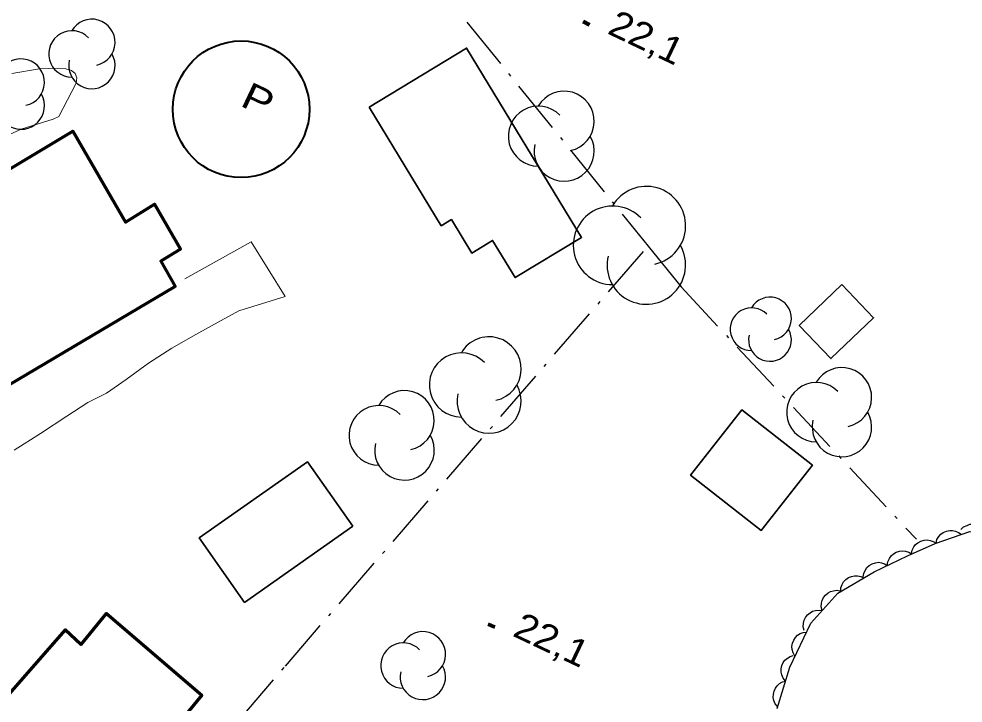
# Model space of a CAD drawing. Extents: x 356765 to 358572, y 5103174 to 5104650.
# Drawn here: x 357286.2 to 357339.2, y 5103816.2 to 5103854.6 of the extents above; entities that cross this region are included whole.
import ezdxf

# ---------------------------------------------------------------- set-up
doc = ezdxf.new("R2010")
doc.units = 0
doc.header["$LTSCALE"] = 0.6
doc.linetypes.add('DOT_DASHED', pattern=[7.7, 5, -1.2, 0.3, -1.2])
for name, color, linetype, lineweight in [('19', 7, 'Continuous', 13), ('2', 7, 'Continuous', 13), ('3', 7, 'Continuous', 140), ('31', 7, 'Continuous', 70), ('38', 7, 'Continuous', 40), ('41', 7, 'DOT_DASHED', 25), ('44', 7, 'Continuous', 25)]:
    doc.layers.add(name, color=color, linetype=linetype, lineweight=lineweight)

msp = doc.modelspace()

# ---------------------------------------------------------------- linework, layer by layer
at = {"layer": '19'}
msp.add_lwpolyline([(357295.55, 5103839.98), (357299.26, 5103842.05), (357301.17, 5103838.99), (357298.57, 5103838.19), (357297.59, 5103837.65), (357296.16, 5103836.86), (357294.81, 5103836.09), (357293.5, 5103835.26), (357292.25, 5103834.34), (357291.16, 5103833.57), (357290.1, 5103833.05), (357288.93, 5103832.28), (357287.45, 5103831.32), (357285.97, 5103830.38)], dxfattribs=at)
at = {"layer": '2'}
msp.add_lwpolyline([(357285.84, 5103851.49), (357287.39, 5103851.76), (357288.44, 5103851.79), (357288.87, 5103851.76), (357289.19, 5103851.66), (357289.39, 5103851.5), (357289.49, 5103851.25), (357289.46, 5103850.95), (357288.48, 5103849.09), (357288.16, 5103848.94), (357286.37, 5103848.38), (357284.8, 5103847.66)], dxfattribs=at)
at = {"layer": '3'}
for p, q in [((357317.87, 5103854.4), (357318.23, 5103854.23)), ((357312.56, 5103820.62), (357312.92, 5103820.45))]:
    msp.add_line(p, q, dxfattribs=at)
at = {"layer": '31', "lineweight": 35}
for points in [[(357305.88, 5103849.61), (357309.92, 5103842.96), (357310.49, 5103843.3), (357311.63, 5103841.43), (357312.8, 5103842.14), (357314.07, 5103840.05), (357317.79, 5103842.3), (357311.34, 5103852.92), (357305.88, 5103849.61)], [(357332.38, 5103839.66), (357334.16, 5103837.8), (357331.77, 5103835.51), (357329.99, 5103837.37), (357332.38, 5103839.66)], [(357330.73, 5103829.54), (357327.86, 5103825.88), (357323.9, 5103828.98), (357326.77, 5103832.63), (357330.73, 5103829.54)], [(357304.96, 5103826.12), (357298.89, 5103821.84), (357296.35, 5103825.46), (357302.42, 5103829.73), (357304.96, 5103826.12)]]:
    msp.add_lwpolyline(points, close=True, dxfattribs=at)
at = {"layer": '31'}
for points in [[(357282, 5103831.86), (357276.82, 5103840.8), (357289.27, 5103848.26), (357292.22, 5103843.15), (357293.85, 5103844.16), (357295.31, 5103841.65), (357294.19, 5103840.97), (357295, 5103839.55), (357282, 5103831.86)], [(357283.85, 5103810.21), (357286.7, 5103807.66), (357288.07, 5103809.24), (357289.87, 5103807.59), (357295.72, 5103814.38), (357295.12, 5103814.95), (357296.5, 5103816.63), (357291.14, 5103821.22), (357289.71, 5103819.49), (357288.84, 5103820.3), (357283.05, 5103813.71), (357285.27, 5103811.72), (357283.85, 5103810.21)]]:
    msp.add_lwpolyline(points, close=True, dxfattribs=at)
at = {"layer": '38'}
msp.add_circle((357298.6977, 5103849.4867), 3.8299, dxfattribs=at)
at = {"layer": '41'}
for points in [[(357311.35, 5103854.38), (357321.52, 5103841.82), (357323.37, 5103839.53), (357336.56, 5103825.38)], [(357286.58, 5103801.16), (357301.18, 5103818.27), (357321.52, 5103841.82)]]:
    msp.add_lwpolyline(points, dxfattribs=at)
at = {"layer": '44', "linetype": 'DOT_DASHED'}
msp.add_lwpolyline([(357328.75, 5103815.9), (357329.46, 5103818.22), (357330.64, 5103820.68), (357332.16, 5103822.36), (357334.19, 5103823.56), (357336.06, 5103824.46), (357337.62, 5103825.15), (357339.55, 5103825.82), (357341.29, 5103825.43), (357342.47, 5103824.39), (357343.41, 5103823.28), (357345.23, 5103821.3), (357347.05, 5103819.31), (357347.83, 5103817.91), (357348.28, 5103815.91)], dxfattribs=at)
at = {"layer": '44'}
for points in [[(357337.66, 5103825.16), (357337.71, 5103825.37), (357337.82, 5103825.54), (357337.93, 5103825.67), (357338.07, 5103825.76), (357338.24, 5103825.84), (357338.43, 5103825.87), (357338.59, 5103825.88), (357338.76, 5103825.84), (357338.93, 5103825.76), (357339.08, 5103825.66)], [(357339.06, 5103825.93), (357339.21, 5103826.07), (357339.4, 5103826.16), (357339.55, 5103826.22), (357339.73, 5103826.22), (357339.91, 5103826.2), (357340.09, 5103826.13), (357340.23, 5103826.05), (357340.36, 5103825.92), (357340.46, 5103825.77), (357340.53, 5103825.6)], [(357336.29, 5103824.56), (357336.32, 5103824.77), (357336.42, 5103824.95), (357336.51, 5103825.08), (357336.65, 5103825.19), (357336.81, 5103825.28), (357337, 5103825.33), (357337.16, 5103825.35), (357337.33, 5103825.32), (357337.51, 5103825.26), (357337.66, 5103825.17)], [(357334.93, 5103823.92), (357334.96, 5103824.12), (357335.05, 5103824.31), (357335.14, 5103824.45), (357335.27, 5103824.56), (357335.43, 5103824.66), (357335.62, 5103824.71), (357335.78, 5103824.74), (357335.95, 5103824.71), (357336.13, 5103824.66), (357336.28, 5103824.57)], [(357333.58, 5103823.27), (357333.61, 5103823.47), (357333.7, 5103823.66), (357333.79, 5103823.8), (357333.92, 5103823.91), (357334.08, 5103824), (357334.27, 5103824.06), (357334.43, 5103824.09), (357334.6, 5103824.06), (357334.78, 5103824.01), (357334.93, 5103823.92)], [(357332.32, 5103822.45), (357332.33, 5103822.66), (357332.4, 5103822.85), (357332.48, 5103823), (357332.6, 5103823.12), (357332.75, 5103823.23), (357332.93, 5103823.3), (357333.09, 5103823.34), (357333.26, 5103823.33), (357333.45, 5103823.29), (357333.61, 5103823.22)], [(357331.28, 5103821.38), (357331.23, 5103821.59), (357331.24, 5103821.79), (357331.27, 5103821.95), (357331.35, 5103822.11), (357331.46, 5103822.25), (357331.61, 5103822.37), (357331.75, 5103822.46), (357331.92, 5103822.5), (357332.1, 5103822.52), (357332.28, 5103822.5)], [(357330.27, 5103820.27), (357330.22, 5103820.47), (357330.23, 5103820.68), (357330.26, 5103820.84), (357330.34, 5103821), (357330.45, 5103821.14), (357330.6, 5103821.26), (357330.74, 5103821.35), (357330.91, 5103821.39), (357331.1, 5103821.41), (357331.28, 5103821.38)], [(357329.75, 5103818.83), (357329.65, 5103819.01), (357329.6, 5103819.21), (357329.58, 5103819.37), (357329.62, 5103819.55), (357329.68, 5103819.72), (357329.79, 5103819.87), (357329.9, 5103820), (357330.05, 5103820.09), (357330.22, 5103820.16), (357330.4, 5103820.18)], [(357329.22, 5103817.43), (357329.09, 5103817.6), (357329.01, 5103817.78), (357328.97, 5103817.94), (357328.98, 5103818.12), (357329.02, 5103818.3), (357329.1, 5103818.47), (357329.19, 5103818.61), (357329.33, 5103818.72), (357329.49, 5103818.81), (357329.66, 5103818.87)], [(357328.78, 5103816), (357328.65, 5103816.16), (357328.57, 5103816.35), (357328.53, 5103816.51), (357328.54, 5103816.69), (357328.58, 5103816.87), (357328.66, 5103817.04), (357328.75, 5103817.17), (357328.89, 5103817.29), (357329.05, 5103817.38), (357329.22, 5103817.43)]]:
    msp.add_lwpolyline(points, dxfattribs=at)
for centre, radius, start, end in [((357290.3331, 5103853.2397), 1.3002, 282.26917, 149.72626), ((357289.2149, 5103852.5895), 1.3002, 44.11537, 269.80396), ((357286.3594, 5103850.9976), 1.3154, 282.26917, 149.72626), ((357290.3331, 5103851.9394), 1.3002, 166.93686, 29.62122), ((357286.3594, 5103849.6822), 1.3154, 166.93686, 29.62122), ((357316.8132, 5103848.8201), 1.6837, 282.26917, 149.72626), ((357315.3652, 5103847.9782), 1.6837, 44.11537, 269.80396), ((357316.8132, 5103847.1364), 1.6837, 166.93686, 29.62122), ((357321.42, 5103842.9614), 2.2028, 282.26917, 149.72626), ((357319.5256, 5103841.86), 2.2028, 44.11537, 269.80396), ((357321.42, 5103840.7586), 2.2028, 166.93686, 29.62122), ((357328.3507, 5103837.7567), 1.1989, 282.26917, 149.72626), ((357327.3197, 5103837.1572), 1.1989, 44.11537, 269.80396), ((357328.3507, 5103836.5578), 1.1989, 166.93686, 29.62122), ((357312.6023, 5103834.9314), 1.8011, 282.26917, 149.72626), ((357311.0533, 5103834.0309), 1.8011, 44.11537, 269.80396), ((357332.3862, 5103833.3412), 1.6668, 282.26917, 149.72626), ((357307.8581, 5103832.0436), 1.6713, 282.26917, 149.72626), ((357312.6023, 5103833.1304), 1.8011, 166.93686, 29.62122), ((357330.9527, 5103832.5079), 1.6668, 44.11537, 269.80396), ((357306.4207, 5103831.208), 1.6713, 44.11537, 269.80396), ((357332.3862, 5103831.6745), 1.6668, 166.93686, 29.62122), ((357307.8581, 5103830.3723), 1.6713, 166.93686, 29.62122), ((357308.8909, 5103818.9345), 1.2712, 282.26917, 149.72626), ((357307.7977, 5103818.2989), 1.2712, 44.11537, 269.80396), ((357308.8909, 5103817.6633), 1.2712, 166.93686, 29.62122)]:
    msp.add_arc(centre, radius, start, end, dxfattribs=at)

# ---------------------------------------------------------------- texts
at = {"layer": '3', "width": 1.1}
for p in [(357319.17, 5103853.76), (357313.86, 5103819.99)]:
    msp.add_text('22,1   ', height=1.5, rotation=334.619, dxfattribs=at).set_placement(p)
at = {"layer": '38', "width": 1.25}
msp.add_text('P', height=1.5, rotation=334.69, dxfattribs=at).set_placement((357298.58, 5103849.71))

doc.saveas('drawing.dxf')
